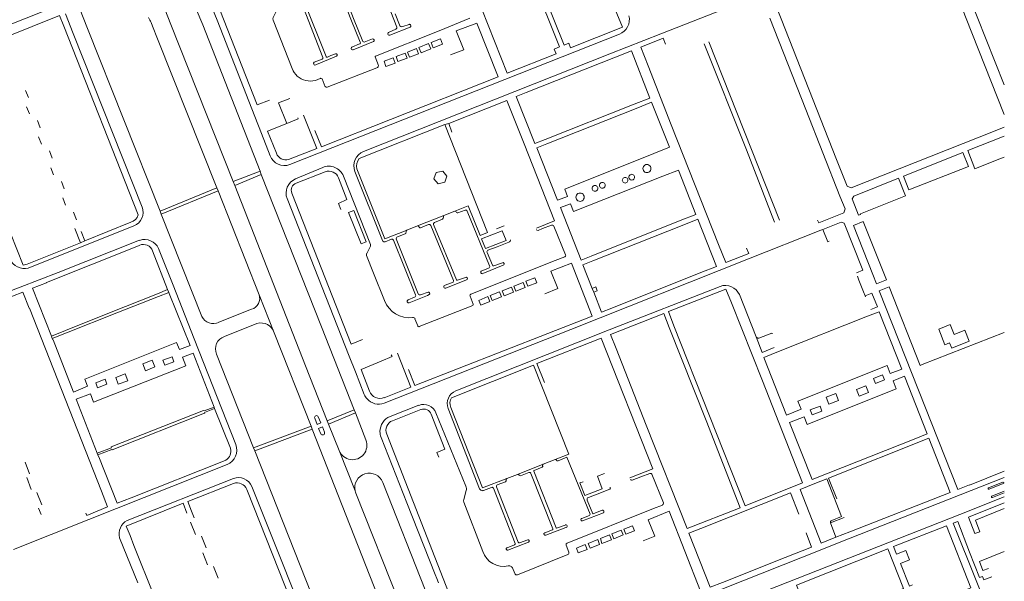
# Model space of a CAD drawing. Extents: x 145000 to 155000, y 457500 to 470000.
# Tile 457 of 548: x 154608 to 155000, y 464524 to 464747. Entities that reach past the tile are written whole.
import ezdxf

# ---------------------------------------------------------------- set-up
doc = ezdxf.new("R2010")
doc.units = 0
doc.header["$LTSCALE"] = 0.2
doc.header["$MEASUREMENT"] = 0
doc.layers.add('kant verharding', color=252, linetype='Continuous', lineweight=0)

msp = doc.modelspace()

# ---------------------------------------------------------------- linework, layer by layer
at = {"layer": 'kant verharding', "lineweight": 0}
for p, q in [((154757.92, 464744.52), (154749.33, 464766.31)), ((154729.74, 464732.78), (154720.91, 464754.96)), ((154631.5, 464752.03), (154634.66, 464743.95)), ((154667.86, 464745.55), (154665.48, 464751.59)), ((154891.24, 464752.77), (154863.17, 464741.79)), ((154628.98, 464741.96), (154625.88, 464749.78)), ((154708.68, 464747.26), (154716.22, 464727.95)), ((154757.21, 464749.77), (154758.93, 464745.33)), ((154625.21, 464744.88), (154654.9, 464669.68)), ((154663.58, 464671.13), (154634.66, 464743.95)), ((154667.86, 464745.55), (154692.73, 464683.03)), ((154754.65, 464742.37), (154757.58, 464743.68)), ((154763.17, 464744.49), (154755.09, 464741.32)), ((154760.28, 464744.71), (154762.77, 464745.56)), ((154656.43, 464672.85), (154628.98, 464741.96)), ((154662.61, 464739.78), (154686.23, 464680.46)), ((154715.3, 464689.76), (154846.6, 464741.7)), ((154748.63, 464738.7), (154740.5, 464735.45)), ((154744.93, 464738.53), (154748.23, 464739.75)), ((154865.03, 464737.73), (154864.07, 464740.11)), ((154882.31, 464738.55), (154910.39, 464667.61)), ((154740.05, 464736.54), (154743.04, 464737.79)), ((154725.01, 464730.51), (154728.22, 464731.78)), ((154733.84, 464732.92), (154725.85, 464729.58)), ((154750.55, 464729.18), (154749.29, 464732.62)), ((154845.11, 464732.5), (154809.51, 464718.44)), ((154730.2, 464720.56), (154749.99, 464728.31)), ((154725.46, 464723.28), (154727.36, 464724)), ((154728.13, 464723.82), (154729.37, 464720.76)), ((154609.97, 464719.26), (154611.09, 464716.4)), ((154710.82, 464714.36), (154715.28, 464716.06)), ((154610.4, 464712.79), (154611.51, 464709.99)), ((154710.82, 464714.36), (154714.03, 464706.13)), ((154817, 464699.68), (154852.48, 464713.74)), ((154817.74, 464698.01), (154853.25, 464712.07)), ((154614.69, 464707.25), (154615.83, 464704.32)), ((154703.93, 464702.09), (154701.27, 464708.92)), ((154706.44, 464703.07), (154714.03, 464706.13)), ((154709.94, 464694.22), (154706.44, 464703.07)), ((154777.01, 464705.66), (154742.89, 464692.22)), ((154777.01, 464705.66), (154778.58, 464706.13)), ((154794.05, 464662.64), (154777.01, 464705.66)), ((154779.85, 464702.69), (154778.58, 464706.13)), ((154615.17, 464700.76), (154616.33, 464697.81)), ((154707.4, 464693.21), (154703.93, 464702.09)), ((154620.57, 464692.33), (154619.45, 464695.2)), ((154824.87, 464679.99), (154860.33, 464694.16)), ((154620.05, 464688.4), (154621.14, 464685.61)), ((154717.5, 464684.04), (154728.41, 464688.62)), ((154863.9, 464685.12), (154870.14, 464687.54)), ((154870.14, 464687.54), (154877.11, 464669.9)), ((154692.73, 464683.03), (154703.41, 464687.1)), ((154693.36, 464681.41), (154703.91, 464685.83)), ((154703.41, 464687.1), (154703.91, 464685.83)), ((154717.78, 464682.32), (154729.39, 464686.85)), ((154736.61, 464685.17), (154747.39, 464657.87)), ((154828.28, 464671.02), (154863.9, 464685.12)), ((154624.24, 464683.02), (154625.4, 464680.06)), ((154663.58, 464671.13), (154686.23, 464680.46)), ((154664.01, 464670.04), (154686.69, 464679.29)), ((154686.23, 464680.46), (154686.69, 464679.29)), ((154686.69, 464679.29), (154703.05, 464637.92)), ((154692.73, 464683.03), (154693.36, 464681.41)), ((154937.64, 464680.98), (154938.67, 464680.55)), ((154625.88, 464673.64), (154624.77, 464676.49)), ((154738.96, 464613.41), (154714.2, 464676.19)), ((154782.28, 464670.53), (154785.12, 464671.59)), ((154629.04, 464670.82), (154630.24, 464667.76)), ((154664.01, 464670.04), (154663.58, 464671.13)), ((154680.15, 464629.25), (154664.01, 464670.04)), ((154766.15, 464665.3), (154776.61, 464669.4)), ((154772.89, 464666.68), (154776.08, 464668.03)), ((154776.55, 464668.82), (154776.51, 464669.24)), ((154781.03, 464671.16), (154776.61, 464669.4)), ((154781.54, 464670.93), (154781.7, 464670.71)), ((154786, 464671.2), (154794.88, 464649.49)), ((154870.87, 464667.41), (154877.11, 464669.9)), ((154925.61, 464667.67), (154926.06, 464666.59)), ((154611.07, 464648.53), (154653.11, 464665.29)), ((154629.56, 464664.34), (154631.83, 464658.62)), ((154651.94, 464666.81), (154633.61, 464659.34)), ((154761.96, 464663.6), (154766.15, 464665.3)), ((154766.55, 464665.2), (154766.95, 464664.68)), ((154767.35, 464664.57), (154770.55, 464665.84)), ((154771.42, 464665.46), (154780.44, 464643.52)), ((154781.64, 464643.87), (154772.56, 464665.87)), ((154797.62, 464664.1), (154800.75, 464665.3)), ((154819.55, 464665.6), (154816, 464664.23)), ((154825.18, 464653.77), (154820.45, 464665.22)), ((154835.3, 464653.26), (154870.87, 464667.41)), ((154871.62, 464665.55), (154836, 464651.41)), ((154926.95, 464663.62), (154898.1, 464652.19)), ((154927.66, 464663.9), (154926.95, 464663.62)), ((154632.07, 464663.14), (154633.61, 464659.34)), ((154753.21, 464659.03), (154755.77, 464660.03)), ((154756.58, 464659.69), (154765.42, 464637.91)), ((154766.39, 464638.34), (154757.71, 464660.24)), ((154791.15, 464661.47), (154794.05, 464662.64)), ((154618.27, 464642.78), (154654.93, 464657.43)), ((154633.61, 464659.34), (154631.83, 464658.62)), ((154654.93, 464657.43), (154655.45, 464657.64)), ((154747.37, 464657.31), (154745.9, 464654.28)), ((154794.25, 464655.61), (154797.92, 464657.05)), ((154797.92, 464657.05), (154802.59, 464658.88)), ((154897.32, 464656.46), (154898.18, 464654.31)), ((154660.6, 464655.41), (154666.59, 464639.95)), ((154795.98, 464649.65), (154793.89, 464654.75)), ((154821.02, 464651.49), (154824.85, 464653.01)), ((154787.47, 464638.18), (154821.02, 464651.49)), ((154794.46, 464648.5), (154791.58, 464647.31)), ((154792.18, 464646.34), (154800.33, 464649.7)), ((154799.98, 464650.66), (154796.51, 464649.41)), ((154785.25, 464644.8), (154782.12, 464643.66)), ((154843.54, 464632.62), (154879.07, 464646.72)), ((154941.46, 464645.31), (154942.07, 464643.75)), ((154949.1, 464642.26), (154947.64, 464645.93)), ((154618.3, 464642.71), (154618.27, 464642.78)), ((154835.78, 464640.46), (154836.41, 464638.88)), ((154942.07, 464643.75), (154943.88, 464639.11)), ((154662.52, 464638.33), (154666.59, 464639.95)), ((154662.92, 464637.22), (154667.02, 464638.83)), ((154666.59, 464639.95), (154667.02, 464638.83)), ((154703.05, 464637.92), (154709.05, 464622.74)), ((154764.99, 464636.89), (154762.42, 464635.85)), ((154770.37, 464638.93), (154767.4, 464637.88)), ((154788.38, 464634.11), (154787.1, 464637.32)), ((154894.46, 464637.96), (154901.17, 464621.09)), ((154943.88, 464639.11), (154944.51, 464637.48)), ((154944.51, 464637.48), (154944.67, 464637.07)), ((154766.81, 464625.22), (154788.15, 464633.6)), ((154946.81, 464632.05), (154949.42, 464633.08)), ((154687, 464626.93), (154700.07, 464632.12)), ((154764.3, 464628.86), (154764.2, 464628.82)), ((154765.16, 464628.29), (154766.23, 464625.48)), ((154945.54, 464629.34), (154909.96, 464615.26)), ((154689.2, 464621.26), (154702.17, 464626.47)), ((154620.26, 464621.41), (154625.84, 464623.66)), ((154620.63, 464620.47), (154620.26, 464621.41)), ((154620.63, 464620.47), (154626.24, 464622.7)), ((154709.05, 464622.74), (154723.74, 464585.63)), ((154901.17, 464621.09), (154903.45, 464614.92)), ((154902.2, 464620.64), (154907.41, 464622.68)), ((154907.41, 464622.68), (154907.54, 464622.41)), ((154907.41, 464622.68), (154907.67, 464622.46)), ((154967.28, 464610.08), (155000, 464622.87)), ((154670.15, 464618.86), (154633.58, 464604.3)), ((154908.33, 464616.85), (154903.45, 464614.92)), ((154700.85, 464577), (154686.07, 464614.3)), ((154741.39, 464607.24), (154738.96, 464613.41)), ((154637.06, 464595.12), (154673.78, 464609.59)), ((154751.65, 464611.47), (154743.67, 464608.18)), ((154953.32, 464609.76), (154917.77, 464595.57)), ((154744.97, 464598.19), (154741.39, 464607.24)), ((154747.07, 464599.47), (154743.67, 464608.18)), ((154762.52, 464608.17), (154765.08, 464601.71)), ((154685.08, 464593.2), (154685.32, 464592.59)), ((154755.27, 464589.42), (154766.67, 464593.88)), ((154644.14, 464577.29), (154680.92, 464591.79)), ((154644.53, 464576.16), (154681.3, 464590.77)), ((154685.32, 464592.59), (154691.67, 464576.76)), ((154730.21, 464587.68), (154740.93, 464592.09)), ((154730.71, 464586.43), (154741.41, 464590.85)), ((154740.93, 464592.09), (154741.41, 464590.85)), ((154741.41, 464590.85), (154745.59, 464580.08)), ((154767.55, 464592.17), (154756.17, 464587.77)), ((154773.52, 464590.93), (154785.43, 464561.67)), ((154790.93, 464560.62), (154778.38, 464592.59)), ((154700.85, 464577), (154723.74, 464585.63)), ((154723.74, 464585.63), (154724.24, 464584.33)), ((154730.21, 464587.68), (154730.71, 464586.43)), ((154730.71, 464586.43), (154734.89, 464575.89)), ((154701.33, 464575.77), (154724.24, 464584.33)), ((154753.89, 464582.43), (154756.93, 464574.61)), ((154638.81, 464574.17), (154638.57, 464574.83)), ((154701.33, 464575.77), (154700.85, 464577)), ((154734.89, 464575.89), (154741.3, 464559.77)), ((154756.93, 464574.61), (154778.53, 464519.49)), ((154609.77, 464571.26), (154611.6, 464566.57)), ((154635.2, 464548.38), (154690.31, 464570.33)), ((154652.08, 464557.1), (154688.86, 464571.7)), ((154688.86, 464571.7), (154689.74, 464572.05)), ((154806.03, 464566.32), (154816.21, 464570.43)), ((154816.21, 464570.43), (154816.1, 464570.29)), ((154816.21, 464570.43), (154821.07, 464572.3)), ((154806.03, 464566.32), (154801.74, 464564.69)), ((154807.16, 464565.85), (154810.57, 464567.14)), ((154811.31, 464566.8), (154820.05, 464544.67)), ((154821.39, 464545.08), (154812.54, 464567.72)), ((154812.64, 464567.96), (154815.79, 464569.28)), ((154837.84, 464565.63), (154840.66, 464566.7)), ((154858.77, 464566.8), (154855.14, 464565.41)), ((154864.13, 464555.11), (154859.55, 464566.46)), ((154612.25, 464560.41), (154610.41, 464565.13)), ((154692.79, 464564.7), (154650.46, 464548.08)), ((154692.8, 464562.74), (154674.6, 464555.6)), ((154752.33, 464563.2), (154769.19, 464520.41)), ((154797.97, 464562.19), (154801.27, 464563.45)), ((154830.9, 464562.96), (154832.16, 464563.46)), ((154851.04, 464564.38), (154851.15, 464564.26)), ((154855.14, 464565.41), (154851.7, 464564.09)), ((154933.26, 464556.71), (154930, 464564.92)), ((154933.52, 464538.97), (155000, 464565.12)), ((154993.75, 464561.07), (154999.36, 464563.28)), ((154999.58, 464562.72), (154993.99, 464560.51)), ((154614.51, 464559.16), (154616.48, 464554.2)), ((154722.1, 464500), (154698.14, 464560.4)), ((154741.54, 464558.95), (154760.14, 464512.13)), ((154785.55, 464559.93), (154784.62, 464556.41)), ((154795.67, 464561.22), (154792.43, 464559.97)), ((154805.1, 464538.93), (154796.4, 464560.9)), ((154806.31, 464539.35), (154797.64, 464561.44)), ((154834.24, 464557.17), (154837.72, 464558.53)), ((154837.72, 464558.53), (154842.84, 464560.54)), ((154995.05, 464557.73), (155000, 464559.67)), ((155000, 464559.06), (154995.31, 464557.16)), ((154672.75, 464554.86), (154674.3, 464551)), ((154674.6, 464555.6), (154676.14, 464551.77)), ((154784.68, 464555.35), (154792.24, 464535.73)), ((154860.21, 464552.78), (154863.74, 464554.19)), ((155000, 464555.09), (154985.76, 464549.4)), ((154616.16, 464550.38), (154615.16, 464552.94)), ((154633.96, 464550.99), (154634.36, 464549.99)), ((154676.14, 464551.77), (154677.2, 464549.11)), ((154825.77, 464539.06), (154860.21, 464552.78)), ((154834.67, 464550.07), (154831.63, 464548.86)), ((154831.96, 464547.93), (154840.27, 464551.14)), ((154605.15, 464536.41), (154635.2, 464548.38)), ((154675.74, 464547.4), (154677.65, 464542.45)), ((154824.97, 464546.23), (154821.58, 464545)), ((154930.76, 464547.03), (154936.21, 464549.28)), ((154930.76, 464547.03), (154932.92, 464541.37)), ((154981.48, 464547.69), (154986.19, 464535.44)), ((154819.9, 464544.33), (154816.84, 464543.13)), ((154817.26, 464542.14), (154825.21, 464545.18)), ((154821.58, 464545), (154821.39, 464545.08)), ((154938.38, 464543.51), (154932.92, 464541.37)), ((154647.46, 464541.11), (154654.66, 464523.21)), ((154680.06, 464541.83), (154681.91, 464537.09)), ((154801.93, 464537.2), (154804.83, 464538.31)), ((154810.45, 464539.33), (154802.19, 464536.21)), ((154810.07, 464540.32), (154806.78, 464539.14)), ((154826.44, 464535.41), (154825.41, 464538.24)), ((154927.92, 464536.76), (154933.52, 464538.97)), ((154682.43, 464530.31), (154680.59, 464535.09)), ((154806.05, 464526.41), (154826.05, 464534.53)), ((154686.66, 464525.02), (154684.81, 464529.77)), ((154773.82, 464524.97), (154773.22, 464526.46)), ((154803.99, 464529.16), (154804.95, 464526.88)), ((154774.53, 464523.25), (154773.82, 464524.97)), ((154995, 464525.65), (154991.79, 464524.38))]:
    msp.add_line(p, q, dxfattribs=at)
at = {"layer": 'kant verharding', "lineweight": 0, "flags": 128}
for points in [[(154845.57, 464749.89), (154816.08, 464824.92), (154793.02, 464815.82), (154824.55, 464737.33), (154826.45, 464738.06), (154827.18, 464736.18), (154847.86, 464744.42), (154845.57, 464749.89)], [(154791.28, 464815.2), (154822.68, 464736.57), (154820.66, 464735.7), (154821.36, 464733.82), (154801.95, 464726.2), (154791.82, 464751.65), (154770.06, 464806.77), (154791.28, 464815.2)], [(155000, 464709.73), (154984.59, 464748.56), (154969.31, 464788.01), (154967.81, 464788.71), (154905.77, 464764.19), (154905.13, 464762.94), (154911.13, 464747.81), (154933.19, 464691.75)], [(154978.35, 464776.19), (154989.24, 464748.52), (155000, 464721.47)], [(154701.27, 464708.92), (154686.33, 464747.26), (154681.12, 464760.04), (154680.76, 464761.7), (154680.89, 464763.48), (154681.75, 464765.36), (154683.24, 464766.99), (154684.81, 464767.91), (154694.74, 464771.97), (154696.51, 464772.38), (154698.58, 464772.39), (154700.64, 464771.87), (154702.72, 464770.46), (154704.37, 464768.21), (154710.43, 464752.62), (154710.47, 464752.02), (154708.62, 464748.29)], [(154674.85, 464758.98), (154680.58, 464745.34), (154703.41, 464687.1)], [(154707.23, 464715.4), (154702.31, 464713.47), (154687.41, 464751.3), (154683.52, 464760.86)], [(154734.64, 464760.32), (154739.59, 464747.68), (154743.33, 464738.47)], [(154735.7, 464760.82), (154740.69, 464747.88), (154744.31, 464738.81)], [(154715.47, 464753.8), (154715.71, 464753.42), (154719.27, 464754.8), (154719.6, 464754.78), (154719.84, 464754.54), (154728.47, 464732.34)], [(154616.65, 464750.6), (154602.53, 464744.98), (154570.7, 464732.53), (154525.01, 464714.5), (154524.23, 464716.42)], [(154601.67, 464740.33), (154623.54, 464749.11), (154625.21, 464744.88)], [(154662.61, 464739.78), (154660.59, 464744.91), (154659.96, 464746.28)], [(154725.27, 464703.26), (154727.85, 464696.83), (154755.43, 464707.7), (154798.24, 464724.71), (154789.74, 464746.08), (154781.54, 464742.93), (154784.62, 464735.47), (154779.35, 464733.38)], [(154749.43, 464732.95), (154774.83, 464743.06), (154787.04, 464747.99)], [(154906.55, 464748.1), (154920.87, 464711.66), (154934.52, 464677.21)], [(154863.17, 464741.79), (154842.83, 464733.84), (154744.65, 464694.98)], [(154775.34, 464739.84), (154771.54, 464738.32), (154772.37, 464736.22), (154776.18, 464737.74), (154775.34, 464739.84)], [(154858.04, 464729.05), (154855.12, 464736.51), (154864.07, 464740.11)], [(154765.75, 464735.97), (154762.19, 464734.54), (154763.01, 464732.47), (154766.58, 464733.9), (154765.75, 464735.97)], [(154770.58, 464737.89), (154766.75, 464736.32), (154767.59, 464734.26), (154771.42, 464735.83), (154770.58, 464737.89)], [(154852.48, 464713.74), (154858.8, 464716.24), (154851.43, 464735), (154845.11, 464732.5)], [(154908.46, 464666.78), (154897.23, 464695.64), (154880.37, 464737.8)], [(154730.27, 464732.56), (154731.61, 464733.11), (154733.46, 464733.88)], [(154756.52, 464732.27), (154752.81, 464730.88), (154753.6, 464728.78), (154757.31, 464730.17), (154756.52, 464732.27)], [(154761.23, 464734.15), (154757.61, 464732.81), (154758.38, 464730.72), (154762, 464732.05), (154761.23, 464734.15)], [(154631.83, 464658.62), (154610.61, 464650.04), (154609.06, 464649.65), (154601.47, 464668.81), (154588.54, 464702.11), (154578.69, 464726.54)], [(154886.1, 464657.92), (154867.26, 464705.52), (154858.04, 464729.05)], [(154778.58, 464706.13), (154801.73, 464715.29), (154808.66, 464698.06), (154820.73, 464667.31), (154813.57, 464664.46)], [(154809.51, 464718.44), (154805.53, 464716.86), (154812.98, 464698.08), (154817, 464699.68)], [(154860.33, 464694.16), (154866.55, 464696.61), (154859.47, 464714.53), (154853.25, 464712.07)], [(154714.03, 464706.13), (154718.55, 464707.95), (154718.42, 464708.29), (154718.47, 464708.37)], [(154720.67, 464709.47), (154726.04, 464696.17), (154714.78, 464691.78)], [(154938.67, 464680.55), (154938.94, 464680.44), (154996.3, 464703.2), (155000, 464704.62)], [(155000, 464692.75), (154997.8, 464691.92), (154988.27, 464688.08), (154985.48, 464695.29), (155000, 464701.05)], [(154824.87, 464679.99), (154825.98, 464677.02), (154821.93, 464675.51), (154813.65, 464696.39), (154817.74, 464698.01)], [(154933.19, 464691.75), (154937.38, 464681.09), (154937.64, 464680.98)], [(154959.84, 464685.11), (154983.51, 464694.51), (154985.68, 464688.96), (154961.99, 464679.67), (154959.84, 464685.11)], [(154742.03, 464688.02), (154753.11, 464660.12), (154761.7, 464663.46)], [(154703.91, 464685.83), (154727.86, 464625.18), (154740.93, 464592.09)], [(154734.7, 464684.51), (154738.05, 464675.81), (154734.7, 464674.3), (154735.63, 464671.84)], [(154741.22, 464687), (154752.23, 464659.46), (154752.39, 464659.22)], [(154773.55, 464686.61), (154772.64, 464684.1), (154774.35, 464682.11), (154777.03, 464682.7)], [(154773.55, 464686.61), (154776.2, 464687.07), (154777.82, 464685.12), (154777.03, 464682.7)], [(154957.85, 464684.32), (154960.64, 464677.27), (154942.66, 464670.16), (154942.67, 464669.86), (154941.86, 464669.62), (154939.38, 464676.1), (154940, 464677.23), (154957.85, 464684.32)], [(154693.36, 464681.41), (154721.54, 464609.56), (154730.21, 464587.68)], [(154744.26, 464620.06), (154739.73, 464618.3), (154716.07, 464678.42)], [(154934.52, 464677.21), (154936.55, 464672.12), (154936.05, 464670.57), (154926.06, 464666.59)], [(154745.76, 464659.03), (154743.7, 464658.24), (154738.71, 464670.72), (154740.76, 464671.51), (154745.76, 464659.03)], [(154781.03, 464671.16), (154786.38, 464673.28), (154791.15, 464661.47)], [(154835.3, 464653.26), (154831.37, 464651.7), (154823.11, 464672.65), (154827.13, 464674.14), (154828.28, 464671.02)], [(154879.07, 464646.72), (154885.28, 464649.19), (154877.86, 464668.02), (154871.62, 464665.55)], [(154816, 464664.23), (154814.21, 464663.54), (154813.76, 464663.57), (154813.54, 464663.84)], [(154927.66, 464663.9), (154934.94, 464666.78), (154936.19, 464666.46), (154943.61, 464647.65), (154941.05, 464646.63)], [(154930.27, 464659.28), (154929.64, 464659.02), (154927.66, 464663.9)], [(154947.64, 464645.93), (154939.86, 464665.53), (154943.79, 464667.04), (154952.99, 464643.8), (154949.1, 464642.26)], [(154757.96, 464660.82), (154761.49, 464662.29), (154761.58, 464663.09)], [(154801.43, 464659.53), (154799.9, 464663.39), (154791.68, 464660.16)], [(154791.68, 464660.16), (154793.25, 464656.26), (154801.43, 464659.53)], [(154655.43, 464659.58), (154623, 464646.75), (154600.25, 464637.95)], [(154693.74, 464578.24), (154677.13, 464620.33), (154668.77, 464641.79), (154662.94, 464656.35)], [(154898.18, 464654.31), (154889.08, 464650.7), (154886.1, 464657.92)], [(154745.87, 464653.53), (154748.57, 464646.57), (154753.02, 464635.57)], [(154898.1, 464652.19), (154827.2, 464624.1), (154752.83, 464594.78)], [(154765.08, 464601.71), (154835.72, 464629.36), (154827.51, 464650.55), (154819.28, 464647.31), (154822.04, 464640.36), (154816.89, 464638.34)], [(154836, 464651.41), (154832.06, 464649.84), (154835.78, 464640.46)], [(154777.42, 464640.49), (154784.34, 464643.28), (154785.47, 464643.67), (154785.94, 464643.97)], [(154812.95, 464644.71), (154809.29, 464643.26), (154810.09, 464641.27), (154813.74, 464642.72), (154812.95, 464644.71)], [(154620.26, 464621.41), (154612.72, 464640.5), (154618.3, 464642.71)], [(154780.14, 464642.81), (154776.84, 464641.53), (154776.67, 464641.29)], [(154781.43, 464599.62), (154842.49, 464623.88), (154886.73, 464641.24)], [(154803.61, 464640.95), (154799.86, 464639.53), (154800.64, 464637.48), (154804.38, 464638.91), (154803.61, 464640.95)], [(154808.32, 464642.8), (154804.6, 464641.35), (154805.39, 464639.33), (154809.11, 464640.78), (154808.32, 464642.8)], [(154835.78, 464640.46), (154837.18, 464641.01), (154837.8, 464639.43), (154836.41, 464638.88)], [(154868.36, 464625.56), (154866.17, 464631.2), (154889.01, 464640.17), (154891.26, 464634.69)], [(154986.12, 464562.22), (154981.48, 464560.4), (154950.18, 464639.53), (154954.08, 464641.07), (154966.46, 464609.76), (154967.28, 464610.08)], [(154640.23, 464559.66), (154627.47, 464592.13), (154611.51, 464632.55), (154611.42, 464632.59), (154608.89, 464638.94), (154600.67, 464635.76), (154600.95, 464634.93)], [(154625.84, 464623.66), (154643.37, 464630.73), (154662.52, 464638.33)], [(154626.24, 464622.7), (154646.29, 464630.67), (154662.92, 464637.22)], [(154667.02, 464638.83), (154667.16, 464638.46), (154667.24, 464638.45), (154675.57, 464617.72), (154671.29, 464616.06), (154670.15, 464618.86)], [(154762.89, 464634.69), (154770.08, 464637.59), (154770.8, 464638)], [(154794.15, 464637.16), (154790.65, 464635.68), (154791.46, 464633.76), (154794.96, 464635.24), (154794.15, 464637.16)], [(154798.9, 464639.08), (154795.16, 464637.63), (154795.95, 464635.6), (154799.69, 464637.06), (154798.9, 464639.08)], [(154836.41, 464638.88), (154839.52, 464631.03), (154843.54, 464632.62)], [(154944.51, 464637.48), (154947.27, 464638.56), (154949.42, 464633.08)], [(154868.36, 464625.56), (154896.72, 464553.92), (154919.59, 464563.02), (154903.6, 464603.63), (154891.26, 464634.69)], [(154845.26, 464616.5), (154843.1, 464622.11), (154864.33, 464630.39), (154866.49, 464624.9)], [(154953.32, 464609.76), (154954.56, 464606.49), (154959.11, 464608.31), (154950.17, 464631.16), (154945.54, 464629.34)], [(154845.26, 464616.5), (154857.25, 464585.93), (154873.61, 464544.78), (154894.76, 464553.12), (154881.13, 464587.82), (154866.49, 464624.9)], [(154980.02, 464622.08), (154984.33, 464623.75), (154986.03, 464619.41), (154979.07, 464616.63), (154978.2, 464618.71), (154976.33, 464617.95), (154973.87, 464624.19), (154978.39, 464626.09), (154980.02, 464622.08)], [(154633.58, 464604.3), (154634.62, 464601.45), (154629.02, 464599.17), (154620.96, 464619.95), (154620.84, 464619.92), (154620.63, 464620.47)], [(154816.74, 464602.97), (154813.74, 464610.52), (154839.33, 464620.61), (154859.93, 464568.55), (154850.81, 464564.96)], [(154668.35, 464613.23), (154669.12, 464611.24), (154665.42, 464609.83), (154664.61, 464611.82), (154668.35, 464613.23)], [(154673.78, 464609.59), (154672.45, 464613.05), (154676.73, 464614.71), (154685.08, 464593.2)], [(154751.65, 464611.47), (154756.01, 464613.26), (154755.72, 464613.96)], [(154758.13, 464614.69), (154763.49, 464601.12), (154752.9, 464596.93)], [(154917.77, 464595.57), (154919.03, 464592.3), (154913.23, 464589.97), (154904.15, 464612.96), (154909.96, 464615.26)], [(154660.45, 464611.91), (154661.53, 464609.17), (154657.79, 464607.64), (154656.71, 464610.42), (154660.45, 464611.91)], [(154821.07, 464572.3), (154826.43, 464574.5), (154812.37, 464609.89), (154779.71, 464596.93)], [(154649.6, 464606.43), (154650.68, 464603.65), (154646.92, 464602.25), (154645.89, 464605.02), (154649.6, 464606.43)], [(154951.52, 464605.97), (154947.9, 464604.51), (154948.66, 464602.61), (154952.29, 464604.07), (154951.52, 464605.97)], [(154964.71, 464580.72), (154969.29, 464582.54), (154960.29, 464605.43), (154955.71, 464603.58), (154956.96, 464600.4)], [(154642.39, 464602.29), (154638.69, 464600.88), (154637.97, 464602.81), (154641.64, 464604.25), (154642.39, 464602.29)], [(154944.86, 464601.67), (154941.05, 464600.18), (154942.11, 464597.48), (154945.91, 464598.96), (154944.86, 464601.67)], [(154638.57, 464574.83), (154630.13, 464596.28), (154635.82, 464598.43), (154637.06, 464595.12)], [(154956.96, 464600.4), (154921.42, 464586.27), (154920.24, 464589.31), (154914.39, 464587.09), (154923.39, 464564.29), (154964.71, 464580.72)], [(154932.84, 464598.55), (154929.01, 464597.07), (154930.07, 464594.33), (154933.9, 464595.82), (154932.84, 464598.55)], [(154680.92, 464591.79), (154681.08, 464591.63), (154685.08, 464593.2)], [(154801.74, 464564.69), (154792, 464560.98), (154779.41, 464593.06)], [(154926.57, 464593.58), (154922.64, 464592.1), (154923.39, 464590.12), (154927.31, 464591.61), (154926.57, 464593.58)], [(154681.3, 464590.77), (154681.42, 464590.81), (154681.31, 464591.03), (154685.32, 464592.59)], [(154725.18, 464588.8), (154726.11, 464586.29), (154727.66, 464586.87), (154726.58, 464589.36)], [(154774.71, 464573.24), (154773.89, 464575.15), (154777.11, 464576.46), (154771.66, 464590.37)], [(154729.09, 464583.15), (154728.27, 464585.3), (154726.68, 464584.69), (154727.64, 464582.54)], [(154724.24, 464584.33), (154736.08, 464554.02), (154753.55, 464509.81)], [(154638.57, 464574.83), (154644.18, 464576.99), (154644.07, 464577.26), (154644.14, 464577.29)], [(154773.22, 464526.46), (154761.84, 464555.08), (154751.64, 464581.11)], [(154930, 464564.92), (154969.97, 464580.81), (154978.45, 464559.22), (154938.38, 464543.51)], [(154638.81, 464574.17), (154644.4, 464576.35), (154644.53, 464576.16)], [(154652.08, 464557.1), (154646.48, 464554.95), (154639.22, 464573.35), (154639.13, 464573.29), (154638.81, 464574.17)], [(154730.23, 464502.41), (154726.15, 464512.95), (154701.33, 464575.77)], [(154822.24, 464571.84), (154825.61, 464573.19), (154834.91, 464550.61)], [(154830.9, 464562.96), (154832.82, 464558), (154839.81, 464560.66), (154837.84, 464565.63)], [(155000, 464567.65), (154986.18, 464562.13), (154986.12, 464562.22)], [(154932.92, 464541.37), (154926.98, 464538.98), (154918.59, 464560.4), (154924.43, 464562.72)], [(154924.43, 464562.72), (154929.22, 464564.61), (154935.15, 464549.61), (154931.21, 464548)], [(154634.36, 464549.99), (154642.66, 464553.48), (154640.23, 464559.66)], [(154700.14, 464561.52), (154712.64, 464530.35), (154724.55, 464500.22)], [(154921.03, 464543.15), (154923.21, 464537.37), (154912.61, 464533.3), (154887.64, 464523.37), (154882.85, 464521.43), (154874.34, 464543.03), (154879.1, 464544.85), (154914.74, 464559.01), (154918.09, 464550.59)], [(154672.75, 464554.86), (154650.11, 464545.76), (154651.66, 464541.99)], [(154839.74, 464552.08), (154836.18, 464550.67), (154835.97, 464550.73), (154833.79, 464556.12)], [(155000, 464557.51), (154982.28, 464550.44), (154897.48, 464517.11)], [(154829.33, 464500.47), (154878.96, 464519.93), (154866.49, 464551.71), (154858.11, 464548.34), (154860.72, 464541.73), (154856.11, 464539.92)], [(155000, 464552.79), (154988.47, 464548.15), (154990.29, 464543.54)], [(154851.85, 464545.89), (154852.6, 464543.96), (154849.17, 464542.63), (154848.42, 464544.56), (154851.85, 464545.89)], [(154998.53, 464500), (154979.62, 464546.95), (154981.48, 464547.69)], [(154990.29, 464543.54), (154988.27, 464542.78), (154985.76, 464549.4)], [(154651.66, 464541.99), (154653.16, 464538.04), (154661.21, 464517.86), (154668.21, 464500)], [(154842.72, 464542.32), (154843.5, 464540.39), (154839.68, 464538.92), (154839.02, 464540.82), (154842.72, 464542.32)], [(154848.14, 464542.31), (154844.41, 464540.78), (154843.63, 464542.65), (154847.36, 464544.18), (154848.14, 464542.31)], [(154963.37, 464522.34), (154962.16, 464521.89), (154958.59, 464530.89), (154962.21, 464532.31), (154960.76, 464536.06), (154957.04, 464534.6), (154955.86, 464537.62), (154976.9, 464545.86), (154986.72, 464521.22), (154981.31, 464519.09)], [(154833.77, 464536.51), (154830.22, 464535.15), (154829.5, 464537.02), (154832.96, 464538.43), (154833.77, 464536.51)], [(154837.96, 464540.4), (154838.71, 464538.5), (154834.92, 464536.98), (154834.23, 464538.93), (154837.96, 464540.4)], [(154835, 464500), (154837.46, 464500.98), (154845.71, 464504.15), (154887.5, 464520.64), (154927.92, 464536.76)], [(154917.15, 464522.33), (154923.41, 464506.66), (154959.84, 464520.98), (154953.62, 464536.74), (154917.15, 464522.33)], [(154986.19, 464535.44), (154990.08, 464525.31), (154991.26, 464525.79), (154991.79, 464524.38)], [(155000, 464535.68), (154990.07, 464531.74), (154991.43, 464528.09), (154993.72, 464528.92)]]:
    msp.add_lwpolyline(points, dxfattribs=at)
at = {"layer": 'kant verharding', "lineweight": 0}
for centre, radius, start, end in [((154623.38, 464728.25), 40.78, 26.243, 29.3723), ((154709.68, 464747.83), 1.16, 156.5244, 209.6817), ((154844.35, 464747.53), 6.25, 291.0703, 13.5591), ((154754.87, 464741.84), 0.57, 112.7629, 292.7629), ((154757.2, 464744.32), 0.746, 300.675, 15.2749), ((154759.93, 464745.71), 1.07, 200.716, 289.3897), ((154762.97, 464745.02), 0.575, 16.6033, 110.2666), ((154762.98, 464745.02), 0.567, 289.9516, 16.589), ((154743.07, 464738.18), 0.387, 265.2633, 49.1977), ((154744.82, 464739.1), 0.583, 210.3443, 281.7991), ((154748.42, 464739.22), 0.561, 292.0459, 110.1537), ((154740.27, 464735.99), 0.592, 111.6261, 293.092), ((154725.38, 464730), 0.629, 125.7429, 207.7999), ((154728.05, 464732.19), 0.447, 292.9326, 19.862), ((154730.11, 464732.92), 0.395, 199.6272, 294.3899), ((154733.63, 464733.39), 0.513, 24.4729, 109.5635), ((154733.63, 464733.39), 0.513, 293.9457, 24.7221), ((154749.55, 464732.7), 0.277, 115.5531, 196.7154), ((154723.92, 464731.01), 8.28, 201.6681, 226.6607), ((154725.38, 464730), 0.63, 207.5168, 317.9449), ((154749.76, 464729.07), 0.798, 286.7762, 7.4736), ((154723.38, 464730.63), 7.64, 227.6861, 285.817), ((154727.67, 464723.63), 0.478, 90.4089, 130.9461), ((154727.69, 464723.64), 0.476, 22.7678, 93.044), ((154729.91, 464721.16), 0.667, 216.2107, 296.2995), ((154746.92, 464689.27), 6.14, 111.6995, 201.6937), ((154713.08, 464695.45), 6.1, 201.536, 291.3332), ((154713.71, 464695.68), 4.04, 201.1352, 285.3092), ((154746.87, 464689.21), 4.99, 142.8579, 193.8417), ((154730.82, 464682.87), 6.23, 21.6281, 112.7258), ((154730.87, 464683.02), 4.1, 21.2206, 111.1734), ((154857.58, 464688.17), 1.6, 359.9286, 180.0714), ((154857.58, 464688.16), 1.6, 179.9286, 0.0714), ((154719.96, 464678.38), 6.17, 113.5015, 200.7992), ((154848.88, 464683.51), 1.11, 359.897, 180.103), ((154848.88, 464683.51), 1.11, 179.9485, 0.0515), ((154851.53, 464684.72), 1.14, 359.8997, 180.1003), ((154851.53, 464684.72), 1.14, 179.9499, 0.0501), ((154718.92, 464679.49), 3.05, 111.9109, 200.6058), ((154836.87, 464680.27), 1.14, 359.9496, 180.0504), ((154836.87, 464680.27), 1.14, 179.9496, 0.0504), ((154839.83, 464681.49), 1.13, 359.8984, 180.1016), ((154839.83, 464681.48), 1.13, 179.9492, 0.0508), ((154830.94, 464676.75), 1.65, 359.9306, 180.0694), ((154830.94, 464676.75), 1.65, 179.9653, 0.0347), ((154650.91, 464670.77), 5.9, 291.8752, 20.7031), ((154785.37, 464670.95), 0.682, 21.7439, 110.963), ((154650.55, 464671.2), 4.6, 287.5393, 340.812), ((154775.8, 464668.73), 0.752, 291.6783, 6.929), ((154776.65, 464669.26), 0.14, 108.0958, 188.8956), ((154781.11, 464670.66), 0.507, 32.2494, 99.2858), ((154782.11, 464670.99), 0.492, 214.0871, 290.5311), ((154762.03, 464663.15), 0.459, 99.0964, 186.9839), ((154766.27, 464664.94), 0.382, 41.6396, 108.2336), ((154767.16, 464664.8), 0.243, 209.622, 265.5128), ((154767.23, 464664.77), 0.233, 245.9506, 299.502), ((154770.79, 464665.18), 0.695, 23.6385, 110.3271), ((154773.15, 464666.1), 0.631, 114.025, 201.322), ((154819.81, 464664.96), 0.693, 21.916, 111.5637), ((154657.41, 464653.84), 6.07, 24.3756, 109.0486), ((154755.99, 464659.43), 0.64, 23.4697, 109.8928), ((154758.15, 464660.4), 0.462, 113.2497, 200.2348), ((154802.24, 464659.78), 0.969, 291.2095, 358.1389), ((154656.92, 464653.98), 3.95, 21.2468, 111.9351), ((154746.65, 464657.61), 0.787, 337.0077, 18.6971), ((154752.93, 464659.71), 0.729, 221.7575, 292.4773), ((154609.53, 464654.63), 6.29, 203.2439, 284.1596), ((154746.78, 464653.87), 0.977, 154.9594, 200.3257), ((154794.48, 464655.01), 0.643, 110.2928, 203.3906), ((154824.64, 464653.55), 0.587, 291.7524, 22.2471), ((154794.21, 464649.19), 0.733, 290.4985, 24.5903), ((154796.41, 464649.89), 0.487, 209.6302, 282.3037), ((154800.17, 464650.19), 0.507, 45.1935, 111.7826), ((154800.18, 464650.18), 0.503, 287.8651, 46.632), ((154785.52, 464644.32), 0.548, 320.3857, 119.1437), ((154791.85, 464646.93), 0.468, 124.4315, 187.6673), ((154791.95, 464646.86), 0.571, 179.1376, 293.7139), ((154777.21, 464641.05), 0.594, 156.1186, 289.952), ((154779.94, 464643.32), 0.539, 291.1356, 22.4477), ((154781.99, 464644.01), 0.374, 201.8021, 290.5624), ((154888.83, 464635.45), 6.16, 23.9941, 109.9542), ((154698.75, 464636.46), 4.54, 286.8874, 18.7559), ((154764.69, 464637.61), 0.787, 292.3774, 21.7694), ((154767.12, 464638.6), 0.775, 199.9616, 291.1676), ((154770.53, 464638.44), 0.515, 300.8267, 108.5517), ((154787.69, 464637.56), 0.633, 148.3384, 202.0345), ((154787.71, 464637.59), 0.638, 111.7281, 151.7785), ((154762.92, 464639.33), 10.59, 200.7984, 276.9597), ((154762.66, 464635.27), 0.623, 112.391, 291.8093), ((154787.14, 464634.35), 1.26, 323.8797, 349.2058), ((154684.82, 464631.77), 5.31, 208.4067, 294.2119), ((154764.49, 464628.2), 0.682, 7.7262, 105.6046), ((154703.72, 464621.11), 5.58, 17.055, 106.0538), ((154766.63, 464625.61), 0.424, 197.4703, 294.6414), ((154690.84, 464616.34), 5.19, 108.4761, 203.0911), ((154901.92, 464621.41), 0.818, 203.4017, 289.5276), ((154750.55, 464600.39), 6, 201.4378, 221.4604), ((154751.25, 464601.11), 4.49, 201.3341, 291.5402), ((154783.43, 464594.58), 5.43, 111.6343, 201.4974), ((154783.32, 464594.7), 4.25, 148.335, 202.7044), ((154750.6, 464600.41), 6.05, 221.3289, 291.565), ((154768.6, 464588.93), 5.31, 22.1617, 111.3423), ((154725.89, 464589.05), 0.754, 23.9551, 199.5347), ((154757.59, 464583.47), 6.39, 111.3156, 180.1863), ((154768.7, 464589.21), 3.17, 21.3721, 111.2066), ((154757.63, 464583.99), 4.05, 111.1867, 202.5719), ((154728.35, 464582.86), 0.786, 203.6881, 21.445), ((154757.4, 464583.39), 6.2, 179.4237, 201.5312), ((154688.04, 464576.01), 6.12, 291.7991, 21.439), ((154740.24, 464577.98), 5.74, 201.393, 21.4245), ((154687.63, 464575.66), 4.18, 300.3102, 15.1955), ((154815.72, 464569.62), 0.349, 281.6482, 32.4522), ((154816.55, 464569.96), 0.559, 144.0745, 196.2339), ((154821.15, 464571.96), 0.354, 6.3879, 103.2913), ((154821.93, 464572.18), 0.461, 202.6485, 312.59), ((154746.94, 464561.07), 5.79, 21.551, 193.0227), ((154806.21, 464565.86), 0.495, 20.3886, 111.2078), ((154807.07, 464566.37), 0.526, 220.4697, 278.9925), ((154810.77, 464566.59), 0.583, 21.9423, 110.0467), ((154812.66, 464567.81), 0.151, 100.0199, 212.5646), ((154858.98, 464566.21), 0.625, 23.7065, 109.2587), ((154694.84, 464559.37), 5.72, 22.1773, 111.0362), ((154694.3, 464558.91), 4.12, 21.2441, 111.4893), ((154782.95, 464560.64), 2.69, 344.7522, 22.6665), ((154798.17, 464561.66), 0.571, 110.4005, 201.8027), ((154800.76, 464564.01), 0.758, 312.5827, 11.4236), ((154802.06, 464564.23), 0.56, 124.3475, 186.8462), ((154851.57, 464564.67), 0.596, 224.2092, 282.1833), ((154999.47, 464563), 0.302, 293.091, 111.6383), ((154745.59, 464560.6), 4.37, 190.931, 202.1728), ((154792, 464561.06), 1.16, 202.4259, 271.6947), ((154792.11, 464560.8), 0.893, 265.2439, 291.1378), ((154795.88, 464560.71), 0.55, 20.4175, 112.2905), ((154842.67, 464560.85), 0.358, 299.3973, 64.5712), ((154993.88, 464560.79), 0.303, 116.0498, 292.0095), ((154995.19, 464557.45), 0.312, 116.0723, 291.7967), ((154785.57, 464555.93), 1.06, 153.4991, 212.8243), ((154834.54, 464556.42), 0.812, 111.9808, 201.4378), ((154863.47, 464554.85), 0.708, 292.1339, 21.4841), ((154834.5, 464550.46), 0.432, 293.9271, 19.9055), ((154839.94, 464551.57), 0.546, 13.9157, 111.645), ((154839.94, 464551.57), 0.539, 307.5294, 14.3187), ((154653.45, 464542.66), 6.19, 118.8843, 194.4984), ((154825.22, 464545.74), 0.552, 18.4343, 116.1989), ((154825.22, 464545.73), 0.55, 268.9158, 18.8705), ((154831.76, 464548.38), 0.497, 105.0155, 196.9064), ((154831.76, 464548.39), 0.497, 197.136, 293.9378), ((154931.51, 464547.26), 0.795, 112.7458, 197.1945), ((154817.07, 464542.64), 0.543, 114.8763, 202.3145), ((154817.06, 464542.64), 0.535, 202.3289, 291.4341), ((154819.73, 464544.61), 0.328, 301.7813, 11.1359), ((154804.65, 464538.75), 0.479, 291.7892, 21.4572), ((154806.64, 464539.46), 0.357, 199.2622, 293.0136), ((154810.24, 464539.88), 0.475, 21.2654, 110.3732), ((154810.2, 464539.81), 0.536, 297.4502, 26.881), ((154826.02, 464538.46), 0.651, 112.1746, 199.7584), ((154800.4, 464538.27), 8.54, 197.3224, 283.1768), ((154802.01, 464536.69), 0.516, 98.4469, 211.6962), ((154802, 464536.68), 0.508, 210.7753, 291.6949), ((154825.78, 464535.18), 0.699, 292.3757, 19.7475), ((154802.67, 464528.56), 1.43, 79.8236, 103.3205), ((154802.69, 464528.55), 1.43, 24.9929, 80.4252), ((154805.73, 464527.21), 0.856, 202.86, 291.6722)]:
    msp.add_arc(centre, radius, start, end, dxfattribs=at)

doc.saveas('drawing.dxf')
